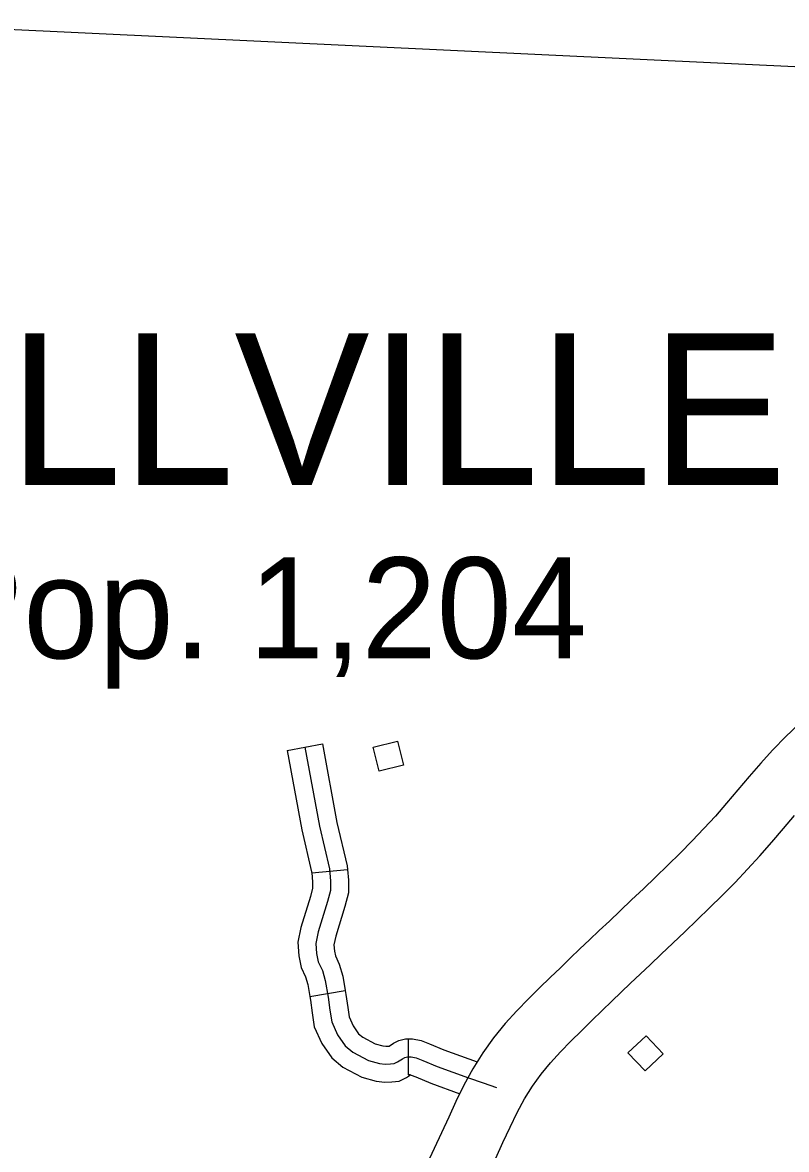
# Model space of a CAD drawing. Extents: x 1370130 to 1380143, y 377636 to 380256.
# Drawn here: x 1378802.3 to 1378936.4, y 378052.1 to 378250 of the extents above; entities that cross this region are included whole.
import ezdxf

# ---------------------------------------------------------------- set-up
doc = ezdxf.new("R2010")
doc.units = 0
for name, color, linetype in [('Level 15', 7, 'Continuous'), ('Level 32', 7, 'Continuous'), ('Level 4', 7, 'Continuous'), ('Level 56', 7, 'Continuous'), ('Level 6', 7, 'Continuous')]:
    doc.layers.add(name, color=color, linetype=linetype)

msp = doc.modelspace()

# ---------------------------------------------------------------- linework, layer by layer
at = {"layer": 'Level 15'}
msp.add_line((1378934, 378122.2), (1378934.11, 378122.31), dxfattribs=at)
for points in [[(1378938.65, 378126.81), (1378936.27, 378124.56), (1378934.11, 378122.31)], [(1378934, 378122.2), (1378931.95, 378119.93), (1378929.89, 378117.58), (1378927.88, 378115.21), (1378925.92, 378112.89), (1378923.96, 378110.64), (1378921.94, 378108.43), (1378919.88, 378106.26), (1378917.76, 378104.13), (1378915.61, 378102.01), (1378913.46, 378099.92), (1378911.34, 378097.87), (1378909.26, 378095.89), (1378907.25, 378093.97), (1378905.35, 378092.18), (1378903.57, 378090.5), (1378901.87, 378088.9), (1378900.19, 378087.31), (1378898.48, 378085.67), (1378896.75, 378083.98), (1378894.97, 378082.25), (1378893.1, 378080.43), (1378891.15, 378078.5), (1378889.12, 378076.42), (1378887.07, 378074.17), (1378885.03, 378071.69), (1378883.12, 378069.01), (1378881.38, 378066.22), (1378879.81, 378063.34), (1378878.42, 378060.47), (1378877.16, 378057.71), (1378875.89, 378055), (1378874.6, 378052.24), (1378873.32, 378049.46)], [(1378885.4, 378050.56), (1378886.68, 378053.3), (1378887.92, 378055.99), (1378889.15, 378058.53), (1378890.46, 378060.93), (1378891.86, 378063.19), (1378893.37, 378065.3), (1378895.01, 378067.3), (1378896.76, 378069.22), (1378898.59, 378071.09), (1378900.46, 378072.93), (1378902.3, 378074.73), (1378904.08, 378076.47), (1378905.78, 378078.12), (1378907.43, 378079.7), (1378909.08, 378081.26), (1378910.77, 378082.86), (1378912.55, 378084.54), (1378914.47, 378086.35), (1378916.5, 378088.28), (1378918.61, 378090.3), (1378920.77, 378092.38), (1378922.96, 378094.51), (1378925.17, 378096.69), (1378927.41, 378098.94), (1378929.62, 378101.28), (1378931.79, 378103.65), (1378933.89, 378106.05), (1378935.9, 378108.43), (1378937.84, 378110.73)]]:
    msp.add_lwpolyline(points, dxfattribs=at)
at = {"layer": 'Level 32'}
for p, q in [((1378848.8, 378122.14), (1378854.99, 378123.29)), ((1378853.11, 378100.68), (1378859.38, 378101.27)), ((1378852.78, 378078.93), (1378858.99, 378080)), ((1378870.12, 378065.17), (1378870.12, 378071.47))]:
    msp.add_line(p, q, dxfattribs=at)
for points in [[(1378854.99, 378123.29), (1378857.54, 378109.5), (1378859.32, 378101.88), (1378859.38, 378101.27)], [(1378848.8, 378122.14), (1378851.38, 378108.21), (1378853.09, 378100.86), (1378853.11, 378100.68)], [(1378851.9, 378122.71), (1378854.46, 378108.86), (1378856.2, 378101.37), (1378856.41, 378099.21), (1378856.41, 378097.57), (1378855.9, 378095.62), (1378854.26, 378090.28), (1378853.84, 378088.23), (1378853.95, 378086.49), (1378854.26, 378085.05), (1378854.97, 378083.51), (1378855.49, 378081.77), (1378856, 378078.79), (1378856.31, 378076.53), (1378856.61, 378074.48), (1378857.64, 378072.22), (1378858.97, 378070.27), (1378860.31, 378069.14), (1378863.08, 378067.71), (1378865, 378067.14), (1378866.02, 378067.04), (1378866.95, 378067.09), (1378867.56, 378067.14), (1378868.18, 378067.45), (1378869.05, 378068.01), (1378869.46, 378068.22), (1378869.92, 378068.32), (1378870.54, 378068.32), (1378871.46, 378068.17), (1378872.59, 378067.71), (1378875.15, 378066.63), (1378880.64, 378064.63), (1378883.2, 378063.76), (1378885.57, 378062.93)], [(1378859.38, 378101.27), (1378859.56, 378099.36), (1378859.56, 378097.16), (1378858.93, 378094.76), (1378857.31, 378089.51), (1378857.01, 378088.01), (1378857.08, 378086.91), (1378857.26, 378086.06), (1378857.93, 378084.63), (1378858.56, 378082.48), (1378858.99, 378080)], [(1378853.11, 378100.68), (1378853.26, 378099.06), (1378853.26, 378097.98), (1378852.87, 378096.48), (1378851.2, 378091.06), (1378850.68, 378088.45), (1378850.82, 378086.06), (1378851.25, 378084.04), (1378852.02, 378082.39), (1378852.41, 378081.05), (1378852.78, 378078.93)], [(1378858.99, 378080), (1378859.11, 378079.27), (1378859.42, 378076.98), (1378859.66, 378075.38), (1378860.39, 378073.77), (1378861.33, 378072.4), (1378862.07, 378071.78), (1378864.26, 378070.64), (1378865.6, 378070.25), (1378866.09, 378070.2), (1378866.68, 378070.23), (1378867.48, 378070.75), (1378868.4, 378071.21), (1378869.58, 378071.47), (1378870.12, 378071.47)], [(1378852.78, 378078.93), (1378852.89, 378078.31), (1378853.19, 378076.09), (1378853.56, 378073.58), (1378854.89, 378070.67), (1378856.61, 378068.14), (1378858.54, 378066.51), (1378861.9, 378064.77), (1378864.39, 378064.04), (1378865.95, 378063.88), (1378867.17, 378063.95), (1378868.43, 378064.05), (1378869.74, 378064.71), (1378870.46, 378065.17), (1378870.12, 378065.17)], [(1378870.12, 378071.47), (1378870.8, 378071.47), (1378872.33, 378071.22), (1378873.8, 378070.62), (1378876.3, 378069.56), (1378882.14, 378067.43)], [(1378870.12, 378065.17), (1378870.28, 378065.17), (1378870.59, 378065.12), (1378871.38, 378064.8), (1378874, 378063.7), (1378879.09, 378061.84)]]:
    msp.add_lwpolyline(points, dxfattribs=at)
at = {"layer": 'Level 4'}
msp.add_lwpolyline([(1378992.95, 378239.89), (1378989.7, 378239.81), (1378781.23, 378249.71), (1378777.74, 378249.88), (1378768.93, 378250.03)], dxfattribs=at)
at = {"layer": 'Level 56'}
for points in [[(1378868.14, 378123.81), (1378869.2, 378119.57), (1378864.95, 378118.51), (1378863.89, 378122.75)], [(1378911.79, 378072.04), (1378914.79, 378068.87), (1378911.61, 378065.85), (1378908.6, 378069.03)]]:
    msp.add_lwpolyline(points, close=True, dxfattribs=at)

# ---------------------------------------------------------------- texts
at = {"layer": 'Level 6'}
for s, height, p in [('YELLVILLE', 26.611, (1378752.47, 378168.8)), ('Pop. 1,204', 17.741, (1378786.66, 378138.34))]:
    msp.add_text(s, height=height, dxfattribs=at).set_placement(p)

doc.saveas('drawing.dxf')
